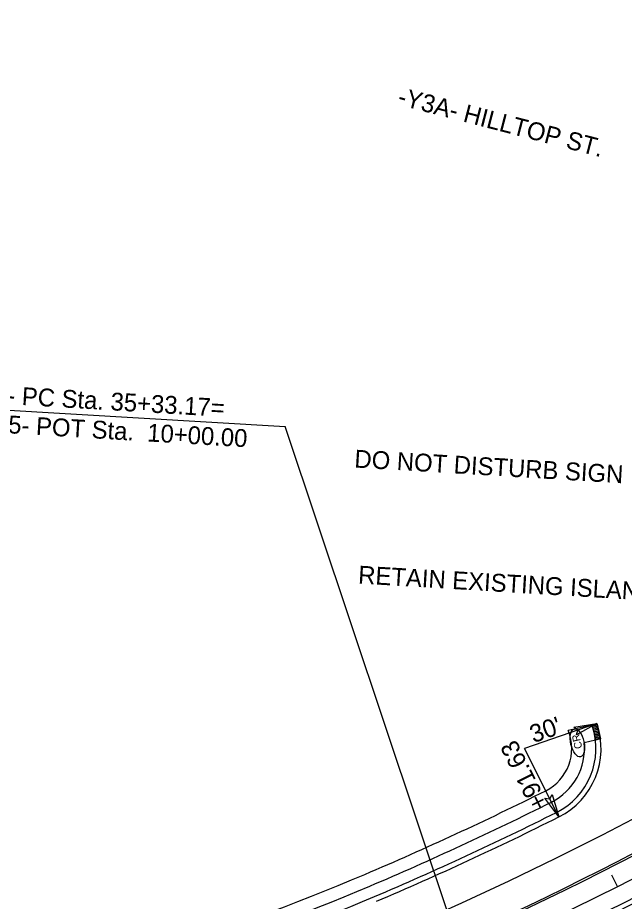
# Model space of a CAD drawing. Extents: x 2010838 to 2015151, y 441905 to 447792.
# Drawn here: x 2013578.4 to 2013816.3, y 445053.6 to 445400.2 of the extents above; entities that cross this region are included whole.
import ezdxf

# ---------------------------------------------------------------- set-up
doc = ezdxf.new("R2010")
doc.units = 0
for name, color, linetype in [('C-Building', 7, 'Continuous'), ('C-Grave Plots', 7, 'Continuous'), ('C-Profile', 7, 'Continuous'), ('CLRD', 7, 'Continuous'), ('DEED', 7, 'Continuous'), ('Default_10ft_LIDAR_Contou', 7, 'Continuous'), ('HATCH', 7, 'Continuous'), ('s-Existing Major', 7, 'Continuous'), ('S-Existing Minor', 7, 'Continuous'), ('S-overhead electric', 7, 'Continuous'), ('TEXT-LG', 7, 'Continuous'), ('TEXT-MED', 7, 'Continuous'), ('X4', 7, 'Continuous')]:
    doc.layers.add(name, color=color, linetype=linetype)

msp = doc.modelspace()

# ---------------------------------------------------------------- linework, layer by layer
at = {"layer": 'C-Building'}
msp.add_line((2013813.68, 445059.39), (2013811.41, 445063.85), dxfattribs=at)
msp.add_line((2013813.68, 445059.39), (2013811.41, 445063.85), dxfattribs=at)
at = {"layer": 'C-Profile'}
msp.add_arc((2013223.9, 446217.91), 1306.75, 277.85834, 301.87193, dxfattribs=at)
at = {"layer": 'CLRD'}
msp.add_arc((2013223.9, 446217.91), 1300, 266.62643, 322.2051, dxfattribs=at)
at = {"layer": 'DEED'}
msp.add_arc((2013223.9, 446217.91), 1292, 293.04012, 304.07561, dxfattribs=at)
at = {"layer": 'Default_10ft_LIDAR_Contou'}
for p in [(2013564.05, 445246.82), (2013753.37, 445030.61)]:
    msp.add_line(p, (2013683.3, 445239.8), dxfattribs=at)
at = {"layer": 'HATCH'}
for radius, start, end in [(1279.25, 293.04012, 322.2051), (1320.75, 278.35841, 312.84627)]:
    msp.add_arc((2013223.9, 446217.91), radius, start, end, dxfattribs=at)
at = {"layer": 's-Existing Major'}
for points in [[(2013796.54, 445121.86), (2013805.55, 445123.35), (2013797.53, 445118.87), (2013798.09, 445120.76)], [(2013788, 445095.43), (2013790.65, 445086.69), (2013785.16, 445094.06), (2013787.11, 445093.75)]]:
    msp.add_lwpolyline(points, close=True, dxfattribs=at)
at = {"layer": 'S-Existing Minor'}
for p in [(2013805.55, 445123.35), (2013790.65, 445086.69)]:
    msp.add_line(p, (2013777.21, 445113.51), dxfattribs=at)
at = {"layer": 'S-overhead electric'}
for centre, radius, start, end in [((2013223.9, 446217.91), 1334.75, 295.78264, 312.84627), ((2013223.9, 446217.91), 1291.25, 293.04012, 304.07561), ((2013777.21, 445113.51), 30, 296.611, 19.1555), ((2013223.9, 446217.91), 1308.75, 277.85834, 301.87193), ((2013223.9, 446217.91), 1265.25, 293.04012, 296.61101)]:
    msp.add_arc(centre, radius, start, end, dxfattribs=at)
at = {"layer": 'TEXT-LG'}
for p, q in [((2013803.68, 445122.67), (2013794.33, 445120.52)), ((2013803.68, 445122.67), (2013805.63, 445123.11)), ((2013803.68, 445122.67), (2013805.02, 445116.82)), ((2013805.63, 445123.11), (2013806.97, 445117.27)), ((2013806.97, 445117.27), (2013805.02, 445116.82)), ((2013805.02, 445116.82), (2013800.6, 445115.8))]:
    msp.add_line(p, q, dxfattribs=at)
for centre in [(2013804.02, 445122.35), (2013804.15, 445121.79), (2013804.28, 445121.2), (2013804.41, 445120.64), (2013804.56, 445122.48), (2013804.69, 445121.92), (2013804.82, 445121.33), (2013804.94, 445120.77), (2013805.01, 445122.58), (2013805.14, 445122.02), (2013805.27, 445121.43), (2013805.39, 445120.87), (2013805.42, 445122.68), (2013805.55, 445122.12), (2013805.68, 445121.54), (2013805.81, 445120.98), (2013805.94, 445120.39), (2013804.54, 445120.06), (2013804.68, 445119.46), (2013804.81, 445118.88), (2013804.94, 445118.32), (2013805.07, 445117.73), (2013805.08, 445120.19), (2013805.2, 445117.17), (2013805.22, 445119.6), (2013805.35, 445119.01), (2013805.48, 445118.45), (2013805.53, 445120.29), (2013805.61, 445117.87), (2013805.67, 445119.69), (2013805.74, 445117.31), (2013805.8, 445119.11), (2013805.93, 445118.55), (2013806.06, 445117.96), (2013806.08, 445119.8), (2013806.18, 445117.4), (2013806.22, 445119.21), (2013806.34, 445118.65), (2013806.47, 445118.07), (2013806.6, 445117.51)]:
    msp.add_circle(centre, 0.0869, dxfattribs=at)
for centre, radius, start, end in [((2013223.9, 446217.91), 1341.25, 295.13795, 312.84627), ((2013223.9, 446217.91), 1346.25, 294.89421, 312.84627), ((2013777.21, 445113.51), 18.5, 296.611, 22.2745), ((2013777.21, 445113.51), 23.5, 296.611, 5.6022), ((2013223.9, 446217.91), 1253.75, 293.04012, 296.61101), ((2013223.9, 446217.91), 1258.75, 293.04012, 296.61101), ((2013377.03, 445857.87), 862.5, 281.00444, 293.04012), ((2013377.03, 445857.87), 867.5, 281.44766, 293.04012)]:
    msp.add_arc(centre, radius, start, end, dxfattribs=at)
at = {"layer": 'TEXT-MED'}
for centre, radius, start, end in [((2013223.9, 446217.91), 1336.75, 295.78264, 312.84627), ((2013777.21, 445113.51), 28, 296.611, 18.5706), ((2013223.9, 446217.91), 1263.25, 293.04012, 296.61101), ((2013377.03, 445857.87), 872, 282.55989, 293.04012)]:
    msp.add_arc(centre, radius, start, end, dxfattribs=at)
at = {"layer": 'X4'}
msp.add_ellipse((2013797.94, 445115.7), major_axis=(-1.23, 5.47), ratio=0.462467, dxfattribs=at)

# ---------------------------------------------------------------- texts
at = {"layer": 'C-Grave Plots'}
for s, rotation, p in [('-Y3A- HILLTOP ST.', 345.4833, (2013727.07, 445366.14)), ('DO NOT DISTURB SIGN', 356.6264, (2013710.34, 445223.74)), ('RETAIN EXISTING ISLAND', 356.6264, (2013711.83, 445178.26)), ("30'", 19.1555, (2013780.71, 445115.59)), ('+91.63', 116.611, (2013786.64, 445091.55))]:
    msp.add_text(s, height=7, rotation=rotation, dxfattribs=at).set_placement(p)
at = {"layer": 'Default_10ft_LIDAR_Contou'}
for s, p in [('-L- PC Sta. 35+33.17=', (2013565.89, 445249.08)), ('-Y5- POT Sta.  10+00.00', (2013565.22, 445237.73))]:
    msp.add_text(s, height=7, rotation=356.6264, dxfattribs=at).set_placement(p)
at = {"layer": 'X4'}
msp.add_text('CR', height=3, rotation=102.71, dxfattribs=at).set_placement((2013799.9, 445113.72))

doc.saveas('drawing.dxf')
